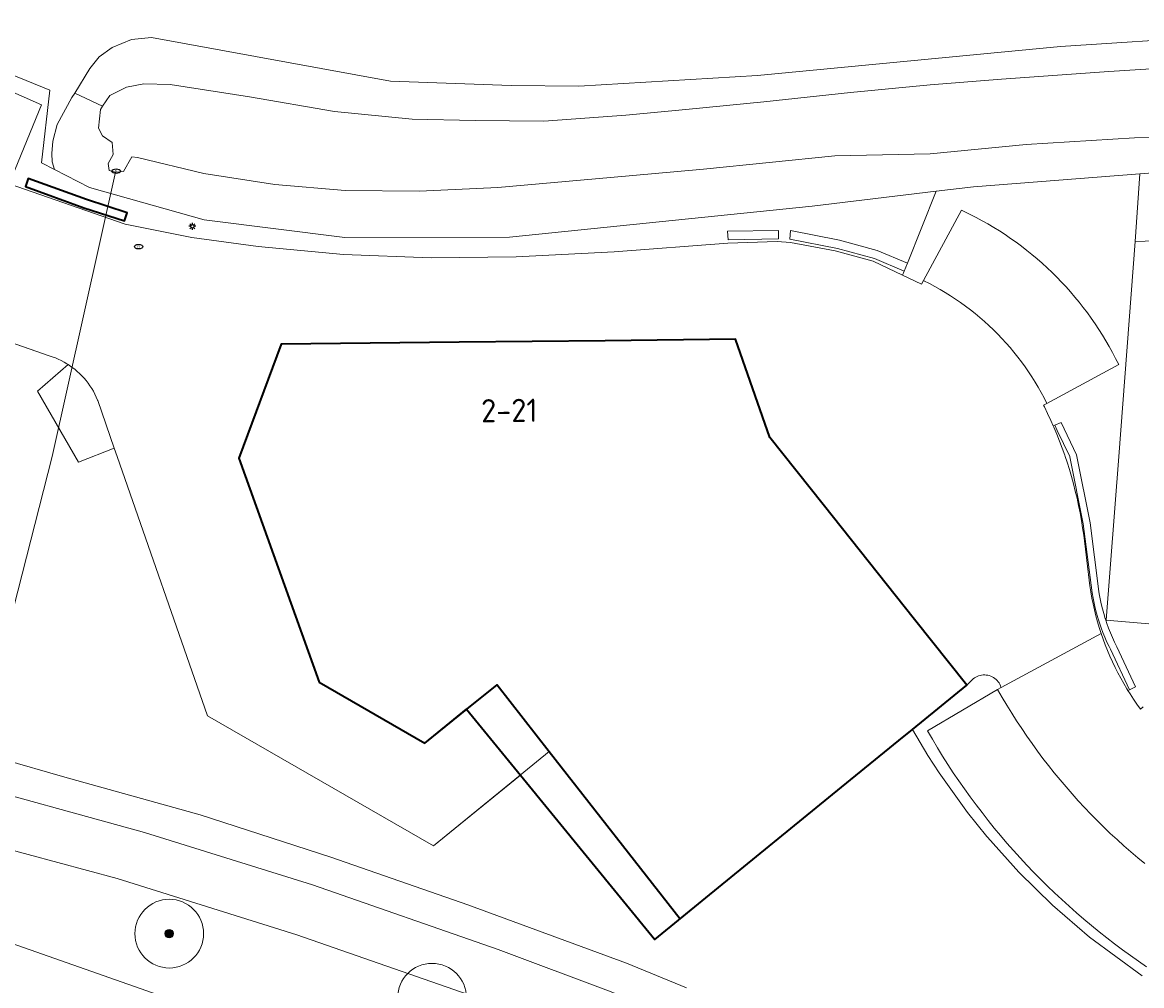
# Model space of a CAD drawing. Header units: metres. Extents: x 152610 to 160096, y 456114 to 462495.
# Tile 894 of 938: x 158407 to 158472, y 461469 to 461525. Entities that reach past the tile are written whole.
import ezdxf
from ezdxf.enums import TextEntityAlignment as Align

# ---------------------------------------------------------------- set-up
doc = ezdxf.new("R2010")
doc.units = ezdxf.units.M
doc.header["$LTSCALE"] = 0.5
doc.layers.get('0').update_dxf_attribs({"linetype": 'CONTINUOUS'})
for name, color, linetype, lineweight in [('B-PV-GK-KADEMUUR-GV', 251, 'CONTINUOUS', 35), ('B-PV-GR-BEPLANTING_CULTUUR_BOSPLANTSOEN-GV', 251, 'CONTINUOUS', 18), ('B-PV-IE-MEUBILAIR-S', 251, 'CONTINUOUS', 25), ('B-PV-KW-KUNSTWERK_DUIKER-G', 251, 'CONTINUOUS', 18), ('B-PV-OG-BEBOUWING-GV', 6, 'CONTINUOUS', 35), ('B-PV-OG-TERREIN_BEGROEID-GV', 251, 'CONTINUOUS', 18), ('B-PV-OG-TERREIN_OEVER-GV', 251, 'CONTINUOUS', 18), ('B-PV-OG-WATER_SLOOT-GV', 251, 'CONTINUOUS', 18), ('B-PV-VH-OPENVERHARDING_BETONSTRAATSTEEN-GV', 251, 'CONTINUOUS', 18), ('B-XX-GR-BEPLANTING_CULTUUR_BODEMBEDEKKER-GV', 252, 'CONTINUOUS', 18), ('B-XX-GR-BEPLANTING_CULTUUR_BOSPLANTSOEN-GV', 252, 'CONTINUOUS', 18), ('B-XX-GR-BEPLANTING_CULTUUR_HEESTERS-GV', 252, 'CONTINUOUS', 18), ('B-XX-GR-BOOM-S', 252, 'CONTINUOUS', 25), ('B-XX-KW-KUNSTWERK_DUIKER-G', 252, 'CONTINUOUS', 18), ('B-XX-OG-BEBOUWING-GV', 6, 'CONTINUOUS', 35), ('B-XX-OG-BEBOUWING-T18', 1, 'CONTINUOUS', 18), ('B-XX-OG-TERREIN_CULTUURSCHEIDING-GV', 252, 'CONTINUOUS', 18), ('B-XX-OG-TERREIN_ERF-GV', 252, 'CONTINUOUS', 18), ('B-XX-OG-WATER_SLOOT-GV', 252, 'CONTINUOUS', 18), ('B-XX-VH-VERHARDING_ASFALT-GV', 252, 'CONTINUOUS', 18), ('B-XX-VH-VERHARDING_BETONSTRAATSTEEN-GV', 252, 'CONTINUOUS', 18), ('B-XX-VH-VERHARDING_TEGEL-GV', 252, 'CONTINUOUS', 18)]:
    doc.layers.add(name, color=color, linetype=linetype, lineweight=lineweight)
doc.styles.add('NLCS-ISO', font='NLCS-ISO.ttf')
doc.styles.add('NLCS-ISO-M-T18', font='NLCS-ISO.ttf', dxfattribs={"height": 1.8})

# ---------------------------------------------------------------- blocks, each defined once
blk = doc.blocks.new('SIE-MEUBILAIR_PAAL_LICHTMAST-SO')
for points in [[(-0.62, 0), (-1, 0)], [(-0.71, 0.71), (-0.44, 0.44)], [(0, 1), (0, 0.62)], [(0.44, 0.44), (0.71, 0.71)], [(1, 0), (0.62, 0)], [(-0.71, -0.71), (-0.44, -0.44)], [(0, -0.62), (0, -1)], [(0.44, -0.44), (0.71, -0.71)]]:
    blk.add_lwpolyline(points)
blk.add_circle((0, 0), 0.5)
blk = doc.blocks.new('SIE-MEUBILAIR_PUT_RIOOLPUT-SO')
blk.add_ellipse((0, 0), major_axis=(1.25, 0), ratio=0.54)
at = {"style": 'NLCS-ISO'}
blk.add_text('ri', height=0.75, dxfattribs=at).set_placement((-0.04, 0.07), align=Align.MIDDLE_CENTER)
blk = doc.blocks.new('SGR-BOOM_01-SO')
at = {"linetype": 'ByBlock', "lineweight": 18}
h = blk.add_hatch(color=0, dxfattribs=at)
h.dxf.hatch_style = 1
edge = h.paths.add_edge_path()
edge.add_arc((0, 0), 0.25, 0, 360)
at = {"color": 0, "linetype": 'ByBlock', "lineweight": 18}
for radius in [2, 0.25]:
    blk.add_circle((0, 0), radius, dxfattribs=at)

msp = doc.modelspace()

# ---------------------------------------------------------------- linework, layer by layer
at = {"layer": 'B-PV-GK-KADEMUUR-GV', "flags": 128}
msp.add_lwpolyline([(158410.344, 461514.958), (158406.952, 461516.185), (158406.79, 461515.712), (158410.182, 461514.485), (158412.554, 461513.715), (158412.708, 461514.191)], close=True, dxfattribs=at)
at = {"layer": 'B-PV-GR-BEPLANTING_CULTUUR_BOSPLANTSOEN-GV', "flags": 128}
msp.add_lwpolyline([(158403.966, 461523.056), (158408.212, 461521.323), (158407.723, 461517.093), (158408.477, 461516.708), (158408.352, 461517.153), (158408.335, 461517.633), (158408.391, 461518.363), (158408.642, 461519.325), (158409.501, 461520.896), (158409.663, 461521.158), (158410.55, 461522.591), (158411.086, 461523.26), (158411.835, 461523.805), (158412.964, 461524.271), (158414.122, 461524.399), (158428.048, 461521.855), (158435.065, 461521.599), (158439.007, 461521.56), (158449.398, 461522.176), (158467.043, 461523.872), (158484.933, 461525.04)], dxfattribs=at)
at = {"layer": 'B-PV-KW-KUNSTWERK_DUIKER-G', "flags": 128}
msp.add_lwpolyline([(158408.341, 461500), (158412.031, 461516.55)], dxfattribs=at)
at = {"layer": 'B-PV-OG-BEBOUWING-GV', "flags": 128}
msp.add_lwpolyline([(158430.045, 461483.319), (158432.475, 461485.286), (158434.241, 461486.716), (158437.282, 461482.829), (158444.908, 461473.081), (158446.405, 461474.303), (158454.293, 461480.742), (158457.626, 461483.463), (158458.415, 461484.106), (158461.587, 461486.696), (158458.548, 461490.516), (158453.232, 461497.201), (158450.124, 461501.108), (158448.115, 461506.824), (158440.529, 461506.741), (158432.029, 461506.648), (158421.675, 461506.534), (158419.21, 461499.896), (158423.882, 461486.863)], close=True, dxfattribs=at)
at = {"layer": 'B-PV-OG-TERREIN_BEGROEID-GV', "flags": 128}
msp.add_lwpolyline([(158404.334, 461521.973), (158407.727, 461520.472), (158405.848, 461515.878), (158412.589, 461513.532), (158416.476, 461512.756), (158420.341, 461512.223), (158425.31, 461511.755), (158430.417, 461511.568), (158435.346, 461511.627), (158441.06, 461511.919), (158447.685, 461512.421), (158450.541, 461512.519), (158451.314, 461512.467), (158453.916, 461511.978), (158456.14, 461511.373), (158457.849, 461510.563), (158457.946, 461510.793), (158456.209, 461511.523), (158454.058, 461512.114), (158451.283, 461512.649), (158451.332, 461513.149), (158454.172, 461512.601), (158456.373, 461511.997), (158458.14, 461511.254), (158459.803, 461515.439), (158452.592, 461514.58), (158434.976, 461512.771), (158425.379, 461512.755), (158417.192, 461513.776), (158410.524, 461515.663), (158408.477, 461516.708), (158407.723, 461517.093), (158408.212, 461521.323), (158403.966, 461523.056)], dxfattribs=at)
msp.add_lwpolyline([(158406.79, 461515.712), (158406.952, 461516.185), (158410.344, 461514.958), (158412.708, 461514.191), (158412.554, 461513.715), (158410.182, 461514.485)], close=True, dxfattribs=at)
at = {"layer": 'B-PV-OG-TERREIN_OEVER-GV', "flags": 128}
for points in [[(158484.933, 461525.04), (158467.043, 461523.872), (158449.398, 461522.176), (158439.007, 461521.56), (158435.065, 461521.599), (158428.048, 461521.855), (158414.122, 461524.399), (158412.964, 461524.271), (158411.835, 461523.805), (158411.086, 461523.26), (158410.55, 461522.591), (158409.663, 461521.158), (158411.284, 461520.387), (158411.71, 461521.009), (158412.679, 461521.499), (158413.688, 461521.693), (158415.226, 461521.659), (158419.837, 461520.936), (158424.774, 461520.093), (158429.296, 461519.636), (158432.965, 461519.556), (158436.972, 461519.529), (158441.734, 461519.867), (158445.231, 461520.197), (158449.774, 461520.655), (158454.815, 461521.189), (158459.459, 461521.647), (158463.598, 461521.975), (158469.844, 461522.405), (158475.698, 461522.782)], [(158474.821, 461518.611), (158471.342, 461518.543), (158465.031, 461518.166), (158459.455, 461517.616), (158453.898, 461517.499), (158446.268, 461516.728), (158440.841, 461516.242), (158434.285, 461515.665), (158429.731, 461515.438), (158425.398, 461515.484), (158421.314, 461515.827), (158417.172, 461516.484), (158413.322, 461517.408), (158412.989, 461517.438), (158412.506, 461516.59), (158412.031, 461516.55), (158411.669, 461516.658), (158411.617, 461517.062), (158411.903, 461517.583), (158411.834, 461518.272), (158411.277, 461518.665), (158411.046, 461519.123), (158411.162, 461520.209), (158411.284, 461520.387), (158409.663, 461521.158), (158409.501, 461520.896), (158408.642, 461519.325), (158408.391, 461518.363), (158408.335, 461517.633), (158408.352, 461517.153), (158408.477, 461516.708), (158410.524, 461515.663), (158417.192, 461513.776), (158425.379, 461512.755), (158434.976, 461512.771), (158452.592, 461514.58), (158459.803, 461515.439), (158461.977, 461515.698), (158471.652, 461516.462), (158474.886, 461516.717)]]:
    msp.add_lwpolyline(points, dxfattribs=at)
at = {"layer": 'B-PV-OG-WATER_SLOOT-GV', "flags": 128}
msp.add_lwpolyline([(158475.698, 461522.782), (158469.844, 461522.405), (158463.598, 461521.975), (158459.459, 461521.647), (158454.815, 461521.189), (158449.774, 461520.655), (158445.231, 461520.197), (158441.734, 461519.867), (158436.972, 461519.529), (158432.965, 461519.556), (158429.296, 461519.636), (158424.774, 461520.093), (158419.837, 461520.936), (158415.226, 461521.659), (158413.688, 461521.693), (158412.679, 461521.499), (158411.71, 461521.009), (158411.284, 461520.387), (158411.162, 461520.209), (158411.046, 461519.123), (158411.277, 461518.665), (158411.834, 461518.272), (158411.903, 461517.583), (158411.617, 461517.062), (158411.669, 461516.658), (158412.031, 461516.55), (158412.506, 461516.59), (158412.989, 461517.438), (158413.322, 461517.408), (158417.172, 461516.484), (158421.314, 461515.827), (158425.398, 461515.484), (158429.731, 461515.438), (158434.285, 461515.665), (158440.841, 461516.242), (158446.268, 461516.728), (158453.898, 461517.499), (158459.455, 461517.616), (158465.031, 461518.166), (158471.342, 461518.543), (158474.821, 461518.611)], dxfattribs=at)
at = {"layer": 'B-PV-VH-OPENVERHARDING_BETONSTRAATSTEEN-GV', "flags": 128}
msp.add_lwpolyline([(158400.245, 461524.174), (158398.504, 461525.274), (158397.522, 461523.731), (158395.856, 461521.093), (158395.861, 461521.09), (158396.597, 461520.651), (158397.338, 461520.218), (158398.083, 461519.793), (158398.831, 461519.375), (158399.584, 461518.963), (158400.34, 461518.559), (158401.1, 461518.162), (158401.864, 461517.771), (158402.631, 461517.388), (158403.402, 461517.013), (158404.177, 461516.644), (158404.954, 461516.282), (158405.735, 461515.928), (158405.848, 461515.878), (158407.727, 461520.472), (158404.334, 461521.973), (158402.319, 461523.037)], close=True, dxfattribs=at)
msp.add_lwpolyline([(158404.833, 461507.018), (158408.179, 461505.858), (158408.357, 461505.8), (158408.533, 461505.735), (158408.706, 461505.662), (158408.875, 461505.581), (158409.041, 461505.494), (158409.203, 461505.4), (158409.273, 461505.355), (158409.361, 461505.299), (158409.515, 461505.191), (158409.663, 461505.076), (158409.807, 461504.956), (158409.946, 461504.829), (158410.078, 461504.697), (158410.206, 461504.559), (158410.327, 461504.416), (158410.442, 461504.268), (158410.55, 461504.115), (158410.652, 461503.957), (158410.747, 461503.796), (158410.835, 461503.63), (158410.916, 461503.461), (158410.99, 461503.288), (158410.998, 461503.268), (158411.965, 461500.484), (158412.133, 461500), (158417.38, 461484.893), (158430.54, 461477.327), (158437.282, 461482.829), (158434.241, 461486.716), (158432.475, 461485.286), (158430.045, 461483.319), (158423.882, 461486.863), (158419.21, 461499.896), (158421.675, 461506.534), (158432.029, 461506.648), (158440.529, 461506.741), (158448.115, 461506.824), (158450.124, 461501.108), (158453.232, 461497.201), (158458.548, 461490.516), (158461.587, 461486.696), (158461.956, 461487.058), (158462.029, 461487.112), (158462.106, 461487.159), (158462.187, 461487.199), (158462.271, 461487.232), (158462.358, 461487.257), (158462.447, 461487.274), (158462.537, 461487.284), (158462.627, 461487.285), (158462.718, 461487.279), (158462.807, 461487.264), (158462.894, 461487.242), (158462.98, 461487.212), (158463.062, 461487.175), (158463.141, 461487.13), (158463.215, 461487.079), (158463.285, 461487.021), (158463.349, 461486.958), (158463.408, 461486.889), (158463.46, 461486.815), (158463.505, 461486.737), (158463.544, 461486.655), (158463.575, 461486.57), (158463.579, 461486.556), (158469.403, 461489.698), (158469.294, 461490.036), (158469.193, 461490.377), (158469.099, 461490.721), (158469.012, 461491.066), (158468.934, 461491.413), (158468.863, 461491.762), (158468.801, 461492.112), (158468.746, 461492.462), (158468.388, 461495.421), (158468.327, 461495.852), (158468.257, 461496.283), (158468.18, 461496.712), (158468.095, 461497.139), (158468.003, 461497.565), (158467.902, 461497.989), (158467.793, 461498.411), (158467.677, 461498.831), (158467.554, 461499.249), (158467.422, 461499.665), (158467.309, 461500), (158467.283, 461500.078), (158467.137, 461500.488), (158466.982, 461500.896), (158466.821, 461501.301), (158466.652, 461501.703), (158466.617, 461501.781), (158466.475, 461502.101), (158466.292, 461502.496), (158466.101, 461502.888), (158466.053, 461502.984), (158466.25, 461503.091), (158466.089, 461503.407), (158465.921, 461503.72), (158465.745, 461504.028), (158465.563, 461504.332), (158465.374, 461504.633), (158465.179, 461504.929), (158464.976, 461505.22), (158464.768, 461505.507), (158464.552, 461505.789), (158464.331, 461506.066), (158464.103, 461506.339), (158463.869, 461506.605), (158463.63, 461506.867), (158463.384, 461507.123), (158463.133, 461507.374), (158462.876, 461507.618), (158462.613, 461507.857), (158462.346, 461508.09), (158462.073, 461508.317), (158461.795, 461508.538), (158461.512, 461508.752), (158461.225, 461508.96), (158460.933, 461509.161), (158460.636, 461509.356), (158460.335, 461509.544), (158460.03, 461509.725), (158459.721, 461509.899), (158459.408, 461510.066), (158459.091, 461510.226), (158459.057, 461510.243), (158458.948, 461510.042), (158457.849, 461510.563), (158456.14, 461511.373), (158453.916, 461511.978), (158451.314, 461512.467), (158450.541, 461512.519), (158447.685, 461512.421), (158441.06, 461511.919), (158435.346, 461511.627), (158430.417, 461511.568), (158425.31, 461511.755), (158420.341, 461512.223), (158416.476, 461512.756), (158412.589, 461513.532), (158405.848, 461515.878)], dxfattribs=at)
at = {"layer": 'B-XX-GR-BEPLANTING_CULTUUR_BODEMBEDEKKER-GV'}
for points in [[(158410.344, 461514.958), (158406.952, 461516.185), (158406.79, 461515.712), (158410.182, 461514.485), (158412.554, 461513.715), (158412.708, 461514.191)], [(158450.623, 461512.664), (158450.633, 461513.164), (158447.647, 461513.12), (158447.701, 461512.616)], [(158454.172, 461512.601), (158451.332, 461513.149), (158451.283, 461512.649), (158454.058, 461512.114), (158456.209, 461511.523), (158457.946, 461510.793), (158458.14, 461511.254), (158456.373, 461511.997)], [(158467.968, 461500.102), (158467.072, 461501.973), (158466.718, 461501.824), (158466.844, 461501.523), (158467.573, 461500), (158467.585, 461499.974), (158468.366, 461496.084), (158468.883, 461492.054), (158468.934, 461491.759), (158468.994, 461491.466), (158469.061, 461491.175), (158469.136, 461490.885), (158469.218, 461490.598), (158469.308, 461490.313), (158469.406, 461490.03), (158469.512, 461489.75), (158469.624, 461489.473), (158469.745, 461489.2), (158469.872, 461488.929), (158469.946, 461488.78), (158471.05, 461486.423), (158471.412, 461486.593), (158470.319, 461488.927), (158470.189, 461489.193), (158470.066, 461489.462), (158469.95, 461489.734), (158469.842, 461490.009), (158469.741, 461490.287), (158469.678, 461490.478), (158469.648, 461490.568), (158469.563, 461490.851), (158469.485, 461491.136), (158469.415, 461491.424), (158469.352, 461491.713), (158469.298, 461492.004), (158469.275, 461492.142), (158468.761, 461496.148), (158467.988, 461500)]]:
    msp.add_lwpolyline(points, close=True, dxfattribs=at)
msp.add_lwpolyline([(158472.054, 461470.295), (158471.58, 461470.618), (158471.111, 461470.948), (158470.647, 461471.284), (158470.188, 461471.627), (158469.733, 461471.976), (158469.283, 461472.331), (158468.839, 461472.693), (158468.399, 461473.06), (158467.965, 461473.434), (158467.536, 461473.814), (158467.112, 461474.2), (158466.693, 461474.592), (158466.28, 461474.989), (158465.873, 461475.392), (158465.472, 461475.801), (158465.076, 461476.216), (158464.686, 461476.636), (158464.301, 461477.061), (158463.923, 461477.492), (158463.551, 461477.928), (158463.185, 461478.369), (158462.825, 461478.815), (158462.472, 461479.266), (158462.124, 461479.722), (158461.784, 461480.183), (158461.449, 461480.648), (158461.121, 461481.118), (158460.8, 461481.593), (158460.486, 461482.072), (158460.178, 461482.556), (158459.877, 461483.043), (158459.582, 461483.535), (158459.295, 461484.031), (158463.38, 461486.439), (158463.579, 461486.556), (158463.575, 461486.57), (158463.544, 461486.655), (158463.505, 461486.737), (158463.46, 461486.815), (158463.408, 461486.889), (158463.349, 461486.958), (158463.285, 461487.021), (158463.215, 461487.079), (158463.141, 461487.13), (158463.062, 461487.175), (158462.98, 461487.212), (158462.894, 461487.242), (158462.807, 461487.264), (158462.718, 461487.279), (158462.627, 461487.285), (158462.537, 461487.284), (158462.447, 461487.274), (158462.358, 461487.257), (158462.271, 461487.232), (158462.187, 461487.199), (158462.106, 461487.159), (158462.029, 461487.112), (158461.956, 461487.058), (158461.587, 461486.696), (158458.415, 461484.106), (158459.317, 461482.6), (158459.324, 461482.588), (158459.969, 461481.592), (158461.621, 461479.284), (158462.753, 461477.87), (158462.786, 461477.831), (158464.611, 461475.791), (158466.565, 461473.871), (158468.724, 461472.008), (158471.786, 461469.756)], dxfattribs=at)
at = {"layer": 'B-XX-GR-BEPLANTING_CULTUUR_BOSPLANTSOEN-GV'}
msp.add_lwpolyline([(158403.966, 461523.056), (158408.212, 461521.323), (158407.723, 461517.093), (158408.477, 461516.708), (158408.352, 461517.153), (158408.335, 461517.633), (158408.391, 461518.363), (158408.642, 461519.325), (158409.501, 461520.896), (158409.663, 461521.158), (158410.55, 461522.591), (158411.086, 461523.26), (158411.835, 461523.805), (158412.964, 461524.271), (158414.122, 461524.399), (158428.048, 461521.855), (158435.065, 461521.599), (158439.007, 461521.56), (158449.398, 461522.176), (158467.043, 461523.872), (158484.933, 461525.04)], dxfattribs=at)
at = {"layer": 'B-XX-GR-BEPLANTING_CULTUUR_HEESTERS-GV'}
msp.add_lwpolyline([(158471.38, 461512.522), (158471.652, 461516.462), (158461.977, 461515.698), (158459.803, 461515.439), (158458.14, 461511.254), (158457.946, 461510.793), (158457.849, 461510.563), (158458.948, 461510.042), (158459.057, 461510.243), (158461.284, 461514.332), (158461.428, 461514.264), (158461.78, 461514.093), (158462.128, 461513.915), (158462.472, 461513.73), (158462.813, 461513.537), (158463.149, 461513.338), (158463.481, 461513.132), (158463.809, 461512.919), (158464.133, 461512.7), (158464.452, 461512.473), (158464.766, 461512.241), (158465.075, 461512.002), (158465.38, 461511.757), (158465.679, 461511.505), (158465.973, 461511.248), (158466.262, 461510.984), (158466.546, 461510.715), (158466.824, 461510.44), (158467.096, 461510.159), (158467.362, 461509.873), (158467.623, 461509.582), (158467.877, 461509.285), (158468.126, 461508.983), (158468.368, 461508.676), (158468.603, 461508.364), (158468.833, 461508.047), (158469.056, 461507.726), (158469.272, 461507.4), (158469.481, 461507.07), (158469.684, 461506.736), (158469.88, 461506.397), (158470.069, 461506.055), (158470.25, 461505.709), (158470.425, 461505.359), (158466.25, 461503.091), (158466.053, 461502.984), (158466.101, 461502.888), (158466.292, 461502.496), (158466.475, 461502.101), (158466.617, 461501.781), (158466.718, 461501.824), (158467.072, 461501.973), (158467.968, 461500.102), (158467.988, 461500), (158468.761, 461496.148), (158469.275, 461492.142), (158469.298, 461492.004), (158469.352, 461491.713), (158469.415, 461491.424), (158469.485, 461491.136), (158469.563, 461490.851), (158469.648, 461490.568), (158469.678, 461490.478), (158469.7, 461490.476), (158470.426, 461500)], close=True, dxfattribs=at)
msp.add_lwpolyline([(158475.37, 461489.992), (158469.7, 461490.476), (158469.678, 461490.478), (158469.741, 461490.287), (158469.842, 461490.009), (158469.95, 461489.734), (158470.066, 461489.462), (158470.189, 461489.193), (158470.319, 461488.927), (158471.412, 461486.593), (158471.05, 461486.423), (158470.963, 461486.382), (158471.091, 461486.177), (158471.287, 461485.88), (158471.489, 461485.587), (158471.698, 461485.299), (158471.847, 461485.424)], dxfattribs=at)
at = {"layer": 'B-XX-KW-KUNSTWERK_DUIKER-G'}
for points in [[(158408.341, 461500), (158412.031, 461516.55)], [(158406.095, 461491.167), (158408.341, 461500)]]:
    msp.add_lwpolyline(points, dxfattribs=at)
at = {"layer": 'B-XX-OG-BEBOUWING-GV'}
msp.add_lwpolyline([(158421.675, 461506.534), (158419.21, 461499.896), (158423.882, 461486.863), (158430.045, 461483.319), (158432.467, 461485.296), (158435.601, 461481.457), (158443.426, 461471.871), (158446.405, 461474.303), (158454.293, 461480.742), (158457.626, 461483.463), (158458.415, 461484.106), (158461.587, 461486.696), (158458.548, 461490.516), (158453.232, 461497.201), (158450.124, 461501.108), (158448.115, 461506.824), (158440.529, 461506.741), (158432.029, 461506.648)], close=True, dxfattribs=at)
at = {"layer": 'B-XX-OG-TERREIN_CULTUURSCHEIDING-GV'}
for points in [[(158404.334, 461521.973), (158407.727, 461520.472), (158405.848, 461515.878), (158412.589, 461513.532), (158416.476, 461512.756), (158420.341, 461512.223), (158425.31, 461511.755), (158430.417, 461511.568), (158435.346, 461511.627), (158441.06, 461511.919), (158447.685, 461512.421), (158450.541, 461512.519), (158451.314, 461512.467), (158453.916, 461511.978), (158456.14, 461511.373), (158457.849, 461510.563), (158457.946, 461510.793), (158456.209, 461511.523), (158454.058, 461512.114), (158451.283, 461512.649), (158451.332, 461513.149), (158454.172, 461512.601), (158456.373, 461511.997), (158458.14, 461511.254), (158459.803, 461515.439), (158452.592, 461514.58), (158434.976, 461512.771), (158425.379, 461512.755), (158417.192, 461513.776), (158410.524, 461515.663), (158408.477, 461516.708), (158407.723, 461517.093), (158408.212, 461521.323), (158403.966, 461523.056)], [(158474.886, 461516.717), (158471.652, 461516.462), (158471.38, 461512.522), (158494.924, 461513.317)], [(158471.786, 461469.756), (158468.724, 461472.008), (158466.565, 461473.871), (158464.611, 461475.791), (158462.786, 461477.831), (158462.753, 461477.87), (158461.621, 461479.284), (158459.969, 461481.592), (158459.324, 461482.588), (158459.317, 461482.6), (158458.415, 461484.106), (158457.626, 461483.463), (158454.293, 461480.742), (158446.405, 461474.303), (158443.426, 461471.871), (158435.601, 461481.457), (158430.54, 461477.327), (158417.38, 461484.893), (158412.133, 461500), (158411.965, 461500.484), (158409.883, 461499.675), (158407.497, 461503.795), (158409.273, 461505.355), (158409.203, 461505.4), (158409.041, 461505.494), (158408.875, 461505.581), (158408.706, 461505.662), (158408.533, 461505.735), (158408.357, 461505.8), (158408.179, 461505.858), (158404.217, 461507.231)], [(158433.906, 461468.22), (158422.585, 461472.151), (158412.126, 461475.44), (158398.303, 461479.163), (158385.85, 461482.334), (158376.569, 461484.94), (158373.303, 461485.857), (158359.588, 461489.974), (158358.3, 461486.058), (158367.002, 461483.406), (158373.74, 461481.45), (158375.365, 461480.967), (158391.074, 461476.294), (158406.352, 461471.528), (158418.433, 461467.284)], [(158405.448, 461482.389), (158409.077, 461481.333), (158416.957, 461479.132), (158424.576, 461476.682), (158432.543, 461473.904), (158441.785, 461470.5), (158445.264, 461469.065)]]:
    msp.add_lwpolyline(points, dxfattribs=at)
for points in [[(158406.79, 461515.712), (158406.952, 461516.185), (158410.344, 461514.958), (158412.708, 461514.191), (158412.554, 461513.715), (158410.182, 461514.485)], [(158447.701, 461512.616), (158447.647, 461513.12), (158450.633, 461513.164), (158450.623, 461512.664)]]:
    msp.add_lwpolyline(points, close=True, dxfattribs=at)
at = {"layer": 'B-XX-OG-TERREIN_ERF-GV'}
msp.add_lwpolyline([(158494.683, 461509.9), (158494.924, 461513.317), (158471.38, 461512.522), (158470.426, 461500), (158469.7, 461490.476), (158475.37, 461489.992), (158477.876, 461489.524), (158482.339, 461487.235), (158485.943, 461483.471), (158486.405, 461483.745), (158489.353, 461485.492), (158489.839, 461485.78), (158488.676, 461488.178), (158487.891, 461490.521), (158493.035, 461490.082), (158493.876, 461500), (158494.363, 461505.739), (158494.419, 461506.467), (158494.677, 461509.814)], close=True, dxfattribs=at)
at = {"layer": 'B-XX-OG-WATER_SLOOT-GV'}
for points in [[(158484.933, 461525.04), (158467.043, 461523.872), (158449.398, 461522.176), (158439.007, 461521.56), (158435.065, 461521.599), (158428.048, 461521.855), (158414.122, 461524.399), (158412.964, 461524.271), (158411.835, 461523.805), (158411.086, 461523.26), (158410.55, 461522.591), (158409.663, 461521.158), (158411.284, 461520.387), (158411.71, 461521.009), (158412.679, 461521.499), (158413.688, 461521.693), (158415.226, 461521.659), (158419.837, 461520.936), (158424.774, 461520.093), (158429.296, 461519.636), (158432.965, 461519.556), (158436.972, 461519.529), (158441.734, 461519.867), (158445.231, 461520.197), (158449.774, 461520.655), (158454.815, 461521.189), (158459.459, 461521.647), (158463.598, 461521.975), (158469.844, 461522.405), (158475.698, 461522.782)], [(158475.698, 461522.782), (158469.844, 461522.405), (158463.598, 461521.975), (158459.459, 461521.647), (158454.815, 461521.189), (158449.774, 461520.655), (158445.231, 461520.197), (158441.734, 461519.867), (158436.972, 461519.529), (158432.965, 461519.556), (158429.296, 461519.636), (158424.774, 461520.093), (158419.837, 461520.936), (158415.226, 461521.659), (158413.688, 461521.693), (158412.679, 461521.499), (158411.71, 461521.009), (158411.284, 461520.387), (158411.162, 461520.209), (158411.046, 461519.123), (158411.277, 461518.665), (158411.834, 461518.272), (158411.903, 461517.583), (158411.617, 461517.062), (158411.669, 461516.658), (158412.031, 461516.55), (158412.506, 461516.59), (158412.989, 461517.438), (158413.322, 461517.408), (158417.172, 461516.484), (158421.314, 461515.827), (158425.398, 461515.484), (158429.731, 461515.438), (158434.285, 461515.665), (158440.841, 461516.242), (158446.268, 461516.728), (158453.898, 461517.499), (158459.455, 461517.616), (158465.031, 461518.166), (158471.342, 461518.543), (158474.821, 461518.611)], [(158474.821, 461518.611), (158471.342, 461518.543), (158465.031, 461518.166), (158459.455, 461517.616), (158453.898, 461517.499), (158446.268, 461516.728), (158440.841, 461516.242), (158434.285, 461515.665), (158429.731, 461515.438), (158425.398, 461515.484), (158421.314, 461515.827), (158417.172, 461516.484), (158413.322, 461517.408), (158412.989, 461517.438), (158412.506, 461516.59), (158412.031, 461516.55), (158411.669, 461516.658), (158411.617, 461517.062), (158411.903, 461517.583), (158411.834, 461518.272), (158411.277, 461518.665), (158411.046, 461519.123), (158411.162, 461520.209), (158411.284, 461520.387), (158409.663, 461521.158), (158409.501, 461520.896), (158408.642, 461519.325), (158408.391, 461518.363), (158408.335, 461517.633), (158408.352, 461517.153), (158408.477, 461516.708), (158410.524, 461515.663), (158417.192, 461513.776), (158425.379, 461512.755), (158434.976, 461512.771), (158452.592, 461514.58), (158459.803, 461515.439), (158461.977, 461515.698), (158471.652, 461516.462), (158474.886, 461516.717)]]:
    msp.add_lwpolyline(points, dxfattribs=at)
at = {"layer": 'B-XX-VH-VERHARDING_ASFALT-GV'}
for points in [[(158479.823, 461454.177), (158469.326, 461457.542), (158457.048, 461461.928), (158447.87, 461465.905), (158440.89, 461468.842), (158434.308, 461471.306), (158423.497, 461475.072), (158413.72, 461478.115), (158402.309, 461481.25), (158390.469, 461484.282), (158381.988, 461486.522), (158377.445, 461487.836), (158376.569, 461484.94), (158385.85, 461482.334), (158398.303, 461479.163), (158412.126, 461475.44), (158422.585, 461472.151), (158433.906, 461468.22), (158444.917, 461463.834), (158455.951, 461459.025), (158470.556, 461453.937), (158493.73, 461446.962)], [(158418.433, 461467.284), (158406.352, 461471.528), (158391.074, 461476.294), (158375.365, 461480.967), (158374.112, 461476.948), (158374.156, 461476.987), (158374.237, 461477.048), (158374.323, 461477.103), (158374.412, 461477.15), (158374.505, 461477.191), (158374.601, 461477.224), (158374.7, 461477.25), (158374.8, 461477.267), (158374.901, 461477.277), (158375.002, 461477.279), (158375.103, 461477.272), (158375.204, 461477.258), (158375.303, 461477.236), (158375.318, 461477.232), (158403.584, 461468.653)]]:
    msp.add_lwpolyline(points, dxfattribs=at)
at = {"layer": 'B-XX-VH-VERHARDING_BETONSTRAATSTEEN-GV'}
for points in [[(158400.245, 461524.174), (158398.504, 461525.274), (158397.522, 461523.731), (158395.856, 461521.093), (158395.861, 461521.09), (158396.597, 461520.651), (158397.338, 461520.218), (158398.083, 461519.793), (158398.831, 461519.375), (158399.584, 461518.963), (158400.34, 461518.559), (158401.1, 461518.162), (158401.864, 461517.771), (158402.631, 461517.388), (158403.402, 461517.013), (158404.177, 461516.644), (158404.954, 461516.282), (158405.735, 461515.928), (158405.848, 461515.878), (158407.727, 461520.472), (158404.334, 461521.973), (158402.319, 461523.037)], [(158461.428, 461514.264), (158461.284, 461514.332), (158459.057, 461510.243), (158459.091, 461510.226), (158459.408, 461510.066), (158459.721, 461509.899), (158460.03, 461509.725), (158460.335, 461509.544), (158460.636, 461509.356), (158460.933, 461509.161), (158461.225, 461508.96), (158461.512, 461508.752), (158461.795, 461508.538), (158462.073, 461508.317), (158462.346, 461508.09), (158462.613, 461507.857), (158462.876, 461507.618), (158463.133, 461507.374), (158463.384, 461507.123), (158463.63, 461506.867), (158463.869, 461506.605), (158464.103, 461506.339), (158464.331, 461506.066), (158464.552, 461505.789), (158464.768, 461505.507), (158464.976, 461505.22), (158465.179, 461504.929), (158465.374, 461504.633), (158465.563, 461504.332), (158465.745, 461504.028), (158465.921, 461503.72), (158466.089, 461503.407), (158466.25, 461503.091), (158470.425, 461505.359), (158470.25, 461505.709), (158470.069, 461506.055), (158469.88, 461506.397), (158469.684, 461506.736), (158469.481, 461507.07), (158469.272, 461507.4), (158469.056, 461507.726), (158468.833, 461508.047), (158468.603, 461508.364), (158468.368, 461508.676), (158468.126, 461508.983), (158467.877, 461509.285), (158467.623, 461509.582), (158467.362, 461509.873), (158467.096, 461510.159), (158466.824, 461510.44), (158466.546, 461510.715), (158466.262, 461510.984), (158465.973, 461511.248), (158465.679, 461511.505), (158465.38, 461511.757), (158465.075, 461512.002), (158464.766, 461512.241), (158464.452, 461512.473), (158464.133, 461512.7), (158463.809, 461512.919), (158463.481, 461513.132), (158463.149, 461513.338), (158462.813, 461513.537), (158462.472, 461513.73), (158462.128, 461513.915), (158461.78, 461514.093)], [(158409.361, 461505.299), (158409.273, 461505.355), (158407.497, 461503.795), (158409.883, 461499.675), (158411.965, 461500.484), (158410.998, 461503.268), (158410.99, 461503.288), (158410.916, 461503.461), (158410.835, 461503.63), (158410.747, 461503.796), (158410.652, 461503.957), (158410.55, 461504.115), (158410.442, 461504.268), (158410.327, 461504.416), (158410.206, 461504.559), (158410.078, 461504.697), (158409.946, 461504.829), (158409.807, 461504.956), (158409.663, 461505.076), (158409.515, 461505.191)], [(158466.844, 461501.523), (158466.718, 461501.824), (158466.617, 461501.781), (158466.652, 461501.703), (158466.821, 461501.301), (158466.982, 461500.896), (158467.137, 461500.488), (158467.283, 461500.078), (158467.309, 461500), (158467.422, 461499.665), (158467.554, 461499.249), (158467.677, 461498.831), (158467.793, 461498.411), (158467.902, 461497.989), (158468.003, 461497.565), (158468.095, 461497.139), (158468.18, 461496.712), (158468.257, 461496.283), (158468.327, 461495.852), (158468.388, 461495.421), (158468.746, 461492.462), (158468.801, 461492.112), (158468.863, 461491.762), (158468.934, 461491.413), (158469.012, 461491.066), (158469.099, 461490.721), (158469.193, 461490.377), (158469.294, 461490.036), (158469.403, 461489.698), (158469.52, 461489.362), (158469.645, 461489.028), (158469.777, 461488.698), (158469.916, 461488.37), (158470.063, 461488.046), (158470.216, 461487.725), (158470.377, 461487.408), (158470.545, 461487.094), (158470.721, 461486.785), (158470.903, 461486.479), (158470.963, 461486.382), (158471.05, 461486.423), (158469.946, 461488.78), (158469.872, 461488.929), (158469.745, 461489.2), (158469.624, 461489.473), (158469.512, 461489.75), (158469.406, 461490.03), (158469.308, 461490.313), (158469.218, 461490.598), (158469.136, 461490.885), (158469.061, 461491.175), (158468.994, 461491.466), (158468.934, 461491.759), (158468.883, 461492.054), (158468.366, 461496.084), (158467.585, 461499.974), (158467.573, 461500)]]:
    msp.add_lwpolyline(points, close=True, dxfattribs=at)
msp.add_lwpolyline([(158404.217, 461507.231), (158408.179, 461505.858), (158408.357, 461505.8), (158408.533, 461505.735), (158408.706, 461505.662), (158408.875, 461505.581), (158409.041, 461505.494), (158409.203, 461505.4), (158409.273, 461505.355), (158409.361, 461505.299), (158409.515, 461505.191), (158409.663, 461505.076), (158409.807, 461504.956), (158409.946, 461504.829), (158410.078, 461504.697), (158410.206, 461504.559), (158410.327, 461504.416), (158410.442, 461504.268), (158410.55, 461504.115), (158410.652, 461503.957), (158410.747, 461503.796), (158410.835, 461503.63), (158410.916, 461503.461), (158410.99, 461503.288), (158410.998, 461503.268), (158411.965, 461500.484), (158412.133, 461500), (158417.38, 461484.893), (158430.54, 461477.327), (158435.601, 461481.457), (158432.467, 461485.296), (158430.045, 461483.319), (158423.882, 461486.863), (158419.21, 461499.896), (158421.675, 461506.534), (158432.029, 461506.648), (158440.529, 461506.741), (158448.115, 461506.824), (158450.124, 461501.108), (158453.232, 461497.201), (158458.548, 461490.516), (158461.587, 461486.696), (158461.956, 461487.058), (158462.029, 461487.112), (158462.106, 461487.159), (158462.187, 461487.199), (158462.271, 461487.232), (158462.358, 461487.257), (158462.447, 461487.274), (158462.537, 461487.284), (158462.627, 461487.285), (158462.718, 461487.279), (158462.807, 461487.264), (158462.894, 461487.242), (158462.98, 461487.212), (158463.062, 461487.175), (158463.141, 461487.13), (158463.215, 461487.079), (158463.285, 461487.021), (158463.349, 461486.958), (158463.408, 461486.889), (158463.46, 461486.815), (158463.505, 461486.737), (158463.544, 461486.655), (158463.575, 461486.57), (158463.579, 461486.556), (158469.403, 461489.698), (158469.294, 461490.036), (158469.193, 461490.377), (158469.099, 461490.721), (158469.012, 461491.066), (158468.934, 461491.413), (158468.863, 461491.762), (158468.801, 461492.112), (158468.746, 461492.462), (158468.388, 461495.421), (158468.327, 461495.852), (158468.257, 461496.283), (158468.18, 461496.712), (158468.095, 461497.139), (158468.003, 461497.565), (158467.902, 461497.989), (158467.793, 461498.411), (158467.677, 461498.831), (158467.554, 461499.249), (158467.422, 461499.665), (158467.309, 461500), (158467.283, 461500.078), (158467.137, 461500.488), (158466.982, 461500.896), (158466.821, 461501.301), (158466.652, 461501.703), (158466.617, 461501.781), (158466.475, 461502.101), (158466.292, 461502.496), (158466.101, 461502.888), (158466.053, 461502.984), (158466.25, 461503.091), (158466.089, 461503.407), (158465.921, 461503.72), (158465.745, 461504.028), (158465.563, 461504.332), (158465.374, 461504.633), (158465.179, 461504.929), (158464.976, 461505.22), (158464.768, 461505.507), (158464.552, 461505.789), (158464.331, 461506.066), (158464.103, 461506.339), (158463.869, 461506.605), (158463.63, 461506.867), (158463.384, 461507.123), (158463.133, 461507.374), (158462.876, 461507.618), (158462.613, 461507.857), (158462.346, 461508.09), (158462.073, 461508.317), (158461.795, 461508.538), (158461.512, 461508.752), (158461.225, 461508.96), (158460.933, 461509.161), (158460.636, 461509.356), (158460.335, 461509.544), (158460.03, 461509.725), (158459.721, 461509.899), (158459.408, 461510.066), (158459.091, 461510.226), (158459.057, 461510.243), (158458.948, 461510.042), (158457.849, 461510.563), (158456.14, 461511.373), (158453.916, 461511.978), (158451.314, 461512.467), (158450.541, 461512.519), (158447.685, 461512.421), (158441.06, 461511.919), (158435.346, 461511.627), (158430.417, 461511.568), (158425.31, 461511.755), (158420.341, 461512.223), (158416.476, 461512.756), (158412.589, 461513.532), (158405.848, 461515.878)], dxfattribs=at)
at = {"layer": 'B-XX-VH-VERHARDING_TEGEL-GV'}
for points in [[(158445.264, 461469.065), (158441.785, 461470.5), (158432.543, 461473.904), (158424.576, 461476.682), (158416.957, 461479.132), (158409.077, 461481.333), (158405.448, 461482.389), (158396.916, 461484.647), (158387.363, 461487.026), (158377.99, 461489.643), (158377.445, 461487.836), (158381.988, 461486.522), (158390.469, 461484.282), (158402.309, 461481.25), (158413.72, 461478.115), (158423.497, 461475.072), (158434.308, 461471.306), (158440.89, 461468.842)], [(158471.847, 461485.424), (158471.698, 461485.299), (158471.489, 461485.587), (158471.287, 461485.88), (158471.091, 461486.177), (158470.963, 461486.382), (158470.903, 461486.479), (158470.721, 461486.785), (158470.545, 461487.094), (158470.377, 461487.408), (158470.216, 461487.725), (158470.063, 461488.046), (158469.916, 461488.37), (158469.777, 461488.698), (158469.645, 461489.028), (158469.52, 461489.362), (158469.403, 461489.698), (158463.579, 461486.556), (158463.38, 461486.439), (158463.646, 461485.976), (158463.919, 461485.517), (158464.199, 461485.062), (158464.486, 461484.611), (158464.779, 461484.165), (158465.079, 461483.723), (158465.386, 461483.286), (158465.699, 461482.853), (158466.018, 461482.425), (158466.344, 461482.002), (158466.677, 461481.584), (158467.015, 461481.17), (158467.36, 461480.762), (158467.71, 461480.359), (158468.067, 461479.962), (158468.43, 461479.57), (158468.798, 461479.183), (158469.172, 461478.802), (158469.552, 461478.426), (158469.938, 461478.056), (158470.329, 461477.693), (158470.725, 461477.334), (158471.127, 461476.983), (158471.534, 461476.636), (158471.946, 461476.297)], [(158471.946, 461476.297), (158471.534, 461476.636), (158471.127, 461476.983), (158470.725, 461477.334), (158470.329, 461477.693), (158469.938, 461478.056), (158469.552, 461478.426), (158469.172, 461478.802), (158468.798, 461479.183), (158468.43, 461479.57), (158468.067, 461479.962), (158467.71, 461480.359), (158467.36, 461480.762), (158467.015, 461481.17), (158466.677, 461481.584), (158466.344, 461482.002), (158466.018, 461482.425), (158465.699, 461482.853), (158465.386, 461483.286), (158465.079, 461483.723), (158464.779, 461484.165), (158464.486, 461484.611), (158464.199, 461485.062), (158463.919, 461485.517), (158463.646, 461485.976), (158463.38, 461486.439), (158459.295, 461484.031), (158459.582, 461483.535), (158459.877, 461483.043), (158460.178, 461482.556), (158460.486, 461482.072), (158460.8, 461481.593), (158461.121, 461481.118), (158461.449, 461480.648), (158461.784, 461480.183), (158462.124, 461479.722), (158462.472, 461479.266), (158462.825, 461478.815), (158463.185, 461478.369), (158463.551, 461477.928), (158463.923, 461477.492), (158464.301, 461477.061), (158464.686, 461476.636), (158465.076, 461476.216), (158465.472, 461475.801), (158465.873, 461475.392), (158466.28, 461474.989), (158466.693, 461474.592), (158467.112, 461474.2), (158467.536, 461473.814), (158467.965, 461473.434), (158468.399, 461473.06), (158468.839, 461472.693), (158469.283, 461472.331), (158469.733, 461471.976), (158470.188, 461471.627), (158470.647, 461471.284), (158471.111, 461470.948), (158471.58, 461470.618), (158472.054, 461470.295)]]:
    msp.add_lwpolyline(points, dxfattribs=at)

# ---------------------------------------------------------------- block references
at = {"layer": 'B-PV-IE-MEUBILAIR-S', "xscale": 0.2, "yscale": 0.2, "zscale": 0.2}
for name, p in [('SIE-MEUBILAIR_PUT_RIOOLPUT-SO', (158412.067, 461516.611)), ('SIE-MEUBILAIR_PAAL_LICHTMAST-SO', (158416.505, 461513.402)), ('SIE-MEUBILAIR_PUT_RIOOLPUT-SO', (158413.382, 461512.217))]:
    msp.add_blockref(name, p, dxfattribs=at)
at = {"layer": 'B-XX-GR-BOOM-S'}
for p in [(158415.164, 461472.221), (158430.459, 461468.492)]:
    msp.add_blockref('SGR-BOOM_01-SO', p, dxfattribs=at)

# ---------------------------------------------------------------- texts
at = {"layer": 'B-XX-OG-BEBOUWING-T18', "style": 'NLCS-ISO-M-T18'}
msp.add_text('2-21', height=1.35, rotation=0.6, dxfattribs=at).set_placement((158434.955, 461502.679), align=Align.MIDDLE_CENTER)

doc.saveas('drawing.dxf')
